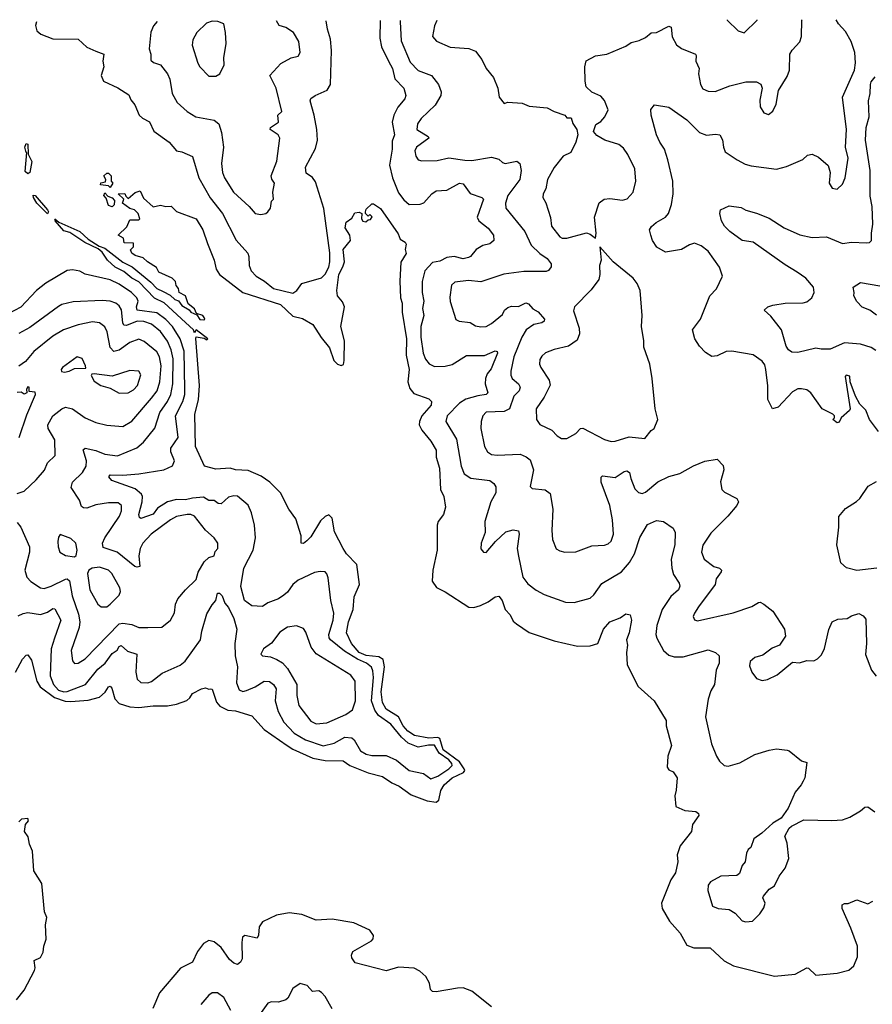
# Model space of a CAD drawing. Extents: x 1954678 to 2060275, y 904822 to 1016299.
# Tile 372 of 467: x 2002969 to 2007731, y 1010790 to 1016287. Entities that reach past the tile are written whole.
import ezdxf

# ---------------------------------------------------------------- set-up
doc = ezdxf.new("R2010")
doc.units = 0

msp = doc.modelspace()

# ---------------------------------------------------------------- linework, layer by layer
at = {"layer": '0CON20XD'}
for points in [[(2003063.6, 1016275.6), (2003058.1, 1016255), (2003064.4, 1016225), (2003086.4, 1016206.4), (2003155, 1016181.1), (2003295, 1016177.8), (2003345, 1016134.4), (2003395, 1016111.1), (2003438.6, 1016095), (2003434.4, 1016055), (2003440, 1016025), (2003423.8, 1015975), (2003436.7, 1015945), (2003517, 1015907), (2003578.2, 1015868.2), (2003589.8, 1015839.8), (2003612.2, 1015812.2), (2003635.6, 1015755), (2003655, 1015738.2), (2003695, 1015718), (2003718, 1015665), (2003804, 1015604), (2003844.3, 1015555), (2003875, 1015550.5), (2003934.4, 1015524.4), (2003970.4, 1015405), (2004032.2, 1015292.2), (2004102.5, 1015205), (2004177.3, 1015057.3), (2004243.2, 1014983.2), (2004249.1, 1014965), (2004250, 1014915), (2004262.2, 1014885), (2004290, 1014855), (2004336.7, 1014826.8), (2004387.2, 1014787.2), (2004495, 1014760.9), (2004516.9, 1014775), (2004545.5, 1014814.5), (2004655, 1014847.1), (2004675, 1014865.8), (2004695.9, 1014905), (2004702.2, 1014935), (2004701.8, 1014985), (2004667.4, 1015232.6), (2004621.3, 1015381.3), (2004605, 1015405.6), (2004570, 1015430), (2004565.4, 1015464.6), (2004621.7, 1015568.3), (2004632.5, 1015615), (2004629.4, 1015675), (2004614.5, 1015755), (2004590.8, 1015835), (2004595, 1015846.7), (2004618.8, 1015865), (2004686.2, 1015893.8), (2004704.3, 1015925), (2004709.7, 1016115), (2004705, 1016178.8), (2004688.3, 1016235), (2004680.8, 1016281)], [(2003736.6, 1016277.9), (2003716.7, 1016253.3), (2003701.5, 1016218.5), (2003691.9, 1016125), (2003701.1, 1016095), (2003700.7, 1016060.7), (2003717.4, 1016047.4), (2003755.8, 1016035), (2003795.6, 1015985), (2003808.1, 1015955), (2003821.4, 1015875), (2003848, 1015825), (2003905, 1015774.2), (2003952.9, 1015745), (2004055, 1015726.5), (2004081.2, 1015705), (2004096.9, 1015656.9), (2004106.8, 1015575), (2004095.4, 1015485.4), (2004101.1, 1015435), (2004113.2, 1015405), (2004164.2, 1015324.2), (2004250.6, 1015245), (2004285, 1015205.6), (2004315, 1015200), (2004344.1, 1015205.9), (2004355.7, 1015214.3), (2004369.4, 1015235), (2004375.9, 1015274.1), (2004386.9, 1015285), (2004383.8, 1015323.8), (2004392.7, 1015375), (2004377.5, 1015397.5), (2004373.6, 1015415), (2004405, 1015496.7), (2004421.2, 1015625), (2004411.9, 1015645), (2004368, 1015675), (2004370, 1015685), (2004414.6, 1015715), (2004410.8, 1015755), (2004432.9, 1015775), (2004400.9, 1015905), (2004365.7, 1015975), (2004427.5, 1016042.5), (2004485, 1016074.3), (2004525, 1016083.8), (2004535.8, 1016105), (2004528, 1016165), (2004498, 1016215), (2004455, 1016244.4), (2004417.5, 1016255), (2004402.5, 1016280.1)], [(2004065, 1015972.5), (2004086.2, 1015985), (2004111.4, 1016035), (2004110, 1016075), (2004121.4, 1016155), (2004118.8, 1016215), (2004108.8, 1016265), (2004075, 1016276.9), (2004045, 1016278.9), (2004012.1, 1016267.9), (2003958, 1016215), (2003935.7, 1016174.3), (2003932.5, 1016145), (2003963.7, 1016043.7), (2003975, 1016023.8), (2004025, 1015972.5), (2004065, 1015972.5)], [(2004982.6, 1016282), (2004981.3, 1016185), (2004989.2, 1016135), (2005028.3, 1016055), (2005050.4, 1016015), (2005065, 1015956.7), (2005115.4, 1015905), (2005125.6, 1015865), (2005119.6, 1015845), (2005081.5, 1015798.5), (2005058.9, 1015755), (2005050.2, 1015715), (2005062.5, 1015645), (2005050, 1015610), (2005049.8, 1015565), (2005033.8, 1015475), (2005051.2, 1015405), (2005085, 1015320), (2005115, 1015281.9), (2005145, 1015255.7), (2005205, 1015257.1), (2005225.7, 1015265), (2005271.1, 1015315), (2005295, 1015332.1), (2005355, 1015336.2), (2005425, 1015375.5), (2005445, 1015371.8), (2005485, 1015317.3), (2005550, 1015295), (2005560, 1015285), (2005524.5, 1015185), (2005533.6, 1015163.6), (2005585, 1015122.9), (2005614.5, 1015085), (2005618, 1015055), (2005594.5, 1015035.5), (2005555, 1015026.9), (2005517.8, 1015005), (2005487.1, 1014965), (2005475, 1014959.3), (2005445, 1014952.9), (2005395.2, 1014964.8), (2005355, 1014959.4), (2005315, 1014938.8), (2005275, 1014931), (2005231.8, 1014885), (2005217.3, 1014825), (2005217.7, 1014765), (2005226.1, 1014715), (2005219.7, 1014675), (2005225.9, 1014635), (2005210, 1014575), (2005209.2, 1014515), (2005222.2, 1014425), (2005235, 1014392.5), (2005255.4, 1014365.4), (2005285, 1014350.5), (2005345, 1014352.3), (2005385, 1014362.8), (2005465, 1014412.2), (2005565, 1014411.8), (2005625, 1014438.5), (2005636.5, 1014435), (2005637.7, 1014425), (2005602.4, 1014337.6), (2005580.3, 1014309.7), (2005570, 1014285), (2005569.5, 1014255), (2005584.3, 1014205), (2005575.3, 1014194.7), (2005528.2, 1014188.2), (2005461.6, 1014168.4), (2005425, 1014147.2), (2005357.5, 1014075), (2005349.2, 1014045), (2005408.9, 1013945), (2005434.2, 1013794.2), (2005452.4, 1013752.4), (2005488.5, 1013728.5), (2005595, 1013715.6), (2005617.3, 1013697.3), (2005628.8, 1013678.8), (2005627.5, 1013645), (2005601.2, 1013595), (2005567.5, 1013485), (2005568.8, 1013425), (2005546.2, 1013365), (2005545, 1013333.3), (2005560, 1013315), (2005575, 1013312), (2005626.1, 1013373.9), (2005685, 1013427.8), (2005725, 1013438.5), (2005754.4, 1013434.4), (2005759.5, 1013415), (2005747.8, 1013335), (2005755, 1013292.5), (2005779.1, 1013175), (2005808, 1013138), (2005853.3, 1013103.3), (2005899.1, 1013079.1), (2006017.5, 1013035), (2006065.5, 1013034.5), (2006155, 1013058.6), (2006175, 1013075.8), (2006221.1, 1013138.9), (2006329.4, 1013205), (2006375, 1013256.9), (2006402.3, 1013305), (2006432.6, 1013397.4), (2006475, 1013468.8), (2006525, 1013491.2), (2006565, 1013485.6), (2006618, 1013448), (2006630, 1013425), (2006627.7, 1013355), (2006607.9, 1013275), (2006610.5, 1013225), (2006620, 1013190), (2006652.2, 1013142.2), (2006656.5, 1013125), (2006649.1, 1013105), (2006605, 1013067.1), (2006557.7, 1012995), (2006526.8, 1012905), (2006522.5, 1012855), (2006527.1, 1012835), (2006565.3, 1012765.3), (2006595, 1012740.5), (2006625, 1012731.2), (2006675, 1012730.5), (2006815, 1012768.6), (2006854.3, 1012754.3), (2006875.8, 1012735), (2006876.5, 1012695), (2006858.9, 1012655), (2006848.9, 1012575), (2006830, 1012540), (2006815, 1012493.3), (2006800, 1012395), (2006832.1, 1012245), (2006860.9, 1012175), (2006878.3, 1012148.3), (2006904.2, 1012124.2), (2006925, 1012119.1), (2006991.7, 1012138.3), (2007075, 1012185.8), (2007155, 1012208.8), (2007195, 1012216.2), (2007255, 1012208.8), (2007267.5, 1012205), (2007335, 1012150), (2007365, 1012140), (2007354.2, 1012055), (2007345, 1012036.2), (2007334.2, 1012015), (2007299.4, 1011975), (2007261.1, 1011885), (2007221.1, 1011828.9), (2007175, 1011802), (2007114.3, 1011745.7), (2007070, 1011715), (2007052.5, 1011665), (2007037.5, 1011655), (2007027.5, 1011635), (2007020, 1011585), (2007003.3, 1011565), (2006989.5, 1011520.5), (2006975, 1011510), (2006885, 1011506.2), (2006827.5, 1011475), (2006813.8, 1011455), (2006812, 1011425), (2006838.3, 1011338.3), (2006870, 1011325), (2006930.7, 1011320.7), (2006965, 1011300), (2007005, 1011256.7), (2007025, 1011250), (2007062.5, 1011255), (2007102.5, 1011295), (2007125, 1011330), (2007132.5, 1011355), (2007120, 1011385), (2007122.5, 1011395), (2007155, 1011432.5), (2007185, 1011452.5), (2007211.2, 1011505), (2007245, 1011550), (2007264.2, 1011605), (2007255, 1011690), (2007241.7, 1011728.3), (2007267, 1011773), (2007280, 1011785), (2007349.4, 1011820.6), (2007505, 1011816.7), (2007565, 1011821.1), (2007605, 1011835.8), (2007665, 1011870), (2007689.3, 1011890.7), (2007705, 1011893.3), (2007744.1, 1011864.1)], [(2005094.9, 1016282.4), (2005094.1, 1016275.9), (2005099.9, 1016169.9), (2005149.9, 1016049.9), (2005194.3, 1016004.3), (2005269.2, 1015975), (2005308, 1015925), (2005322.5, 1015885), (2005321.4, 1015865), (2005289.8, 1015810.2), (2005212.2, 1015735), (2005191.5, 1015705), (2005187.1, 1015675), (2005250, 1015635), (2005254.3, 1015625), (2005184.4, 1015575), (2005176.5, 1015555), (2005181.9, 1015525), (2005195, 1015504.2), (2005215, 1015499.1), (2005301.1, 1015501.1), (2005365, 1015516), (2005455, 1015503.4), (2005495, 1015501.9), (2005605, 1015520), (2005645, 1015508), (2005665, 1015490), (2005680, 1015485), (2005745, 1015497.1), (2005762, 1015485), (2005769.5, 1015445), (2005761.8, 1015395), (2005696, 1015305), (2005682.8, 1015262.8), (2005683.6, 1015235), (2005790.4, 1015105), (2005825, 1015029.4), (2005875, 1014981.2), (2005915.8, 1014955), (2005937.5, 1014925), (2005937, 1014907), (2005923.1, 1014886.9), (2005908.9, 1014881.1), (2005785, 1014880.8), (2005673.7, 1014866.3), (2005545, 1014823.5), (2005475, 1014831.9), (2005398.7, 1014821.3), (2005381.4, 1014805), (2005370.9, 1014739.1), (2005373.8, 1014713.8), (2005405, 1014613.8), (2005424.4, 1014604.4), (2005485, 1014596.5), (2005515, 1014578.9), (2005545, 1014572.2), (2005575, 1014574.4), (2005605, 1014591.2), (2005665, 1014641.5), (2005677.7, 1014665), (2005695, 1014681.2), (2005715, 1014688.3), (2005755, 1014686.9), (2005795, 1014706.5), (2005811.2, 1014701.2), (2005835, 1014673.3), (2005865, 1014655.5), (2005900.4, 1014615), (2005898.2, 1014605), (2005885.2, 1014594.8), (2005840, 1014585), (2005798.5, 1014555), (2005773.8, 1014515), (2005728.4, 1014405), (2005711.8, 1014325), (2005712.3, 1014302.3), (2005718.9, 1014285), (2005754.2, 1014254.2), (2005764.5, 1014235), (2005758.2, 1014215), (2005729.8, 1014185), (2005705, 1014115.6), (2005675, 1014100.2), (2005575, 1014095.4), (2005555.8, 1014075), (2005546.5, 1014045), (2005544.6, 1014005), (2005565.3, 1013905.3), (2005581.9, 1013875), (2005605, 1013860.4), (2005635, 1013856.7), (2005765, 1013862), (2005797.4, 1013847.4), (2005819.4, 1013829.4), (2005838.4, 1013775), (2005820.8, 1013680.8), (2005830.8, 1013670.8), (2005903.4, 1013663.4), (2005932.4, 1013642.4), (2005946.7, 1013555), (2005940.6, 1013435), (2005944.3, 1013385), (2005965, 1013333.8), (2005985, 1013321.2), (2006014.2, 1013314.2), (2006075, 1013317.1), (2006165, 1013350.6), (2006235, 1013354.6), (2006255, 1013361.5), (2006273.3, 1013376.7), (2006286.2, 1013415), (2006280.4, 1013495), (2006264.6, 1013575), (2006217.5, 1013705), (2006215.8, 1013734.2), (2006225, 1013740.8), (2006295, 1013731.9), (2006345, 1013765.4), (2006360.9, 1013769.1), (2006375, 1013758.8), (2006381.8, 1013725), (2006405, 1013668.9), (2006425, 1013647.9), (2006445, 1013642.1), (2006465, 1013650.5), (2006532.4, 1013707.6), (2006595, 1013737.9), (2006655.3, 1013754.7), (2006732.6, 1013797.4), (2006795, 1013822.9), (2006864.1, 1013834.1), (2006898.3, 1013798.3), (2006902, 1013775), (2006883.4, 1013706.6), (2006890, 1013665), (2006905, 1013650), (2006973.8, 1013613.8), (2006983.5, 1013595), (2006974.5, 1013575), (2006924.6, 1013515.4), (2006829, 1013421), (2006785, 1013354), (2006776.4, 1013315), (2006791.4, 1013275), (2006845.3, 1013235.3), (2006876.9, 1013225), (2006888.5, 1013215), (2006887.5, 1013205), (2006859.6, 1013165), (2006852.9, 1013135), (2006760.8, 1013009.2), (2006737.1, 1012975), (2006730.8, 1012955), (2006737.3, 1012937.3), (2006755, 1012931.9), (2006953.3, 1012976.7), (2007058.3, 1013011.7), (2007095, 1013034.5), (2007105.4, 1013035.4), (2007125, 1013024.4), (2007174.5, 1012984.5), (2007241.2, 1012885), (2007246.7, 1012845), (2007212.5, 1012795), (2007171.7, 1012778.3), (2007119.8, 1012740.2), (2007075, 1012727.1), (2007049.2, 1012705), (2007045, 1012680), (2007058, 1012645), (2007085, 1012610), (2007115, 1012598.8), (2007145, 1012603.8), (2007199.7, 1012630.3), (2007285, 1012701.2), (2007325, 1012696.7), (2007365, 1012710), (2007405, 1012708.8), (2007425, 1012718.8), (2007447.6, 1012742.4), (2007463, 1012777), (2007487.7, 1012882.3), (2007506.7, 1012925), (2007538.8, 1012941.2), (2007590, 1012945), (2007615, 1012960), (2007655, 1012972.5), (2007679.3, 1012959.3), (2007695, 1012940), (2007698.8, 1012805), (2007692.7, 1012742.7), (2007726.4, 1012656.4), (2007751.7, 1012621.7)], [(2005298.5, 1016283), (2005285, 1016253.3), (2005274.4, 1016194.4), (2005296.8, 1016166.8), (2005373.4, 1016133.4), (2005477.3, 1016127.3), (2005515, 1016112), (2005550, 1016065), (2005574, 1016015), (2005616, 1015965), (2005638.8, 1015905), (2005647.5, 1015855), (2005675, 1015820), (2005695, 1015826.7), (2005775, 1015822), (2005815, 1015804), (2005915, 1015796), (2005955, 1015774), (2006013.6, 1015753.6), (2006025, 1015740), (2006049.3, 1015739.3), (2006058.3, 1015708.3), (2006080, 1015675), (2006086.2, 1015645), (2006075.9, 1015604.1), (2006047.5, 1015545), (2006005, 1015526.2), (2005955, 1015462), (2005916.5, 1015395), (2005907.1, 1015342.9), (2005891.9, 1015315), (2005890.6, 1015295), (2005907.5, 1015265), (2005933.1, 1015183.1), (2005939.5, 1015135), (2005985, 1015075.6), (2005998.5, 1015068.5), (2006025, 1015066.8), (2006135, 1015097.1), (2006155, 1015090.8), (2006185, 1015067.5), (2006189.2, 1015095), (2006179.2, 1015185), (2006205.9, 1015264.1), (2006233.9, 1015286.1), (2006265, 1015289.2), (2006335, 1015280.5), (2006362, 1015288), (2006395.6, 1015325), (2006409.5, 1015385), (2006403.8, 1015455), (2006365.5, 1015535), (2006340.9, 1015570.9), (2006315, 1015590), (2006237.5, 1015615), (2006191.7, 1015641.7), (2006173, 1015663), (2006187, 1015703), (2006215, 1015718.8), (2006238, 1015745), (2006255.8, 1015785), (2006235, 1015836.7), (2006215, 1015860), (2006165, 1015883.3), (2006133.1, 1015913.1), (2006126.9, 1015945), (2006125.8, 1016025), (2006132.7, 1016057.3), (2006184.1, 1016085.9), (2006247.5, 1016095), (2006355, 1016140), (2006385, 1016159.2), (2006429.1, 1016170.9), (2006465, 1016187.5), (2006495, 1016214), (2006525, 1016216), (2006595, 1016251.2), (2006608.2, 1016245), (2006612.3, 1016192.3), (2006636.8, 1016146.8), (2006665, 1016126), (2006743.3, 1016095), (2006748.1, 1016088.1), (2006746.2, 1016055), (2006763.1, 1016015), (2006760, 1015985), (2006770.9, 1015925), (2006785, 1015902.2), (2006815, 1015888.8), (2006853, 1015887), (2006935, 1015917.9), (2007025, 1015940), (2007085, 1015940.8), (2007108.3, 1015928.3), (2007115.9, 1015905.9), (2007102, 1015838), (2007105, 1015800), (2007125, 1015767.5), (2007151.7, 1015758.3), (2007175, 1015777.5), (2007194.2, 1015815.8), (2007207.9, 1015892.1), (2007255, 1015970), (2007269.2, 1016005), (2007271.2, 1016095), (2007282.7, 1016117.3), (2007326.1, 1016163.9), (2007336.1, 1016193.9), (2007338.1, 1016285), (2007338.6, 1016287.1)], [(2007765, 1013988.8), (2007715.8, 1014055), (2007695, 1014106.7), (2007661.2, 1014141.2), (2007636.7, 1014185), (2007607.5, 1014265), (2007605, 1014297.5), (2007585, 1014302.5), (2007580, 1014295), (2007606.7, 1014115), (2007603.3, 1014105), (2007557.5, 1014065), (2007545, 1014040), (2007535, 1014037.5), (2007510, 1014055), (2007520, 1014065), (2007520, 1014075), (2007510, 1014085), (2007450, 1014115), (2007388, 1014205), (2007365, 1014220.8), (2007335, 1014227.1), (2007315, 1014225.6), (2007285, 1014210), (2007205, 1014124.3), (2007174.3, 1014114.3), (2007147.4, 1014167.4), (2007146.9, 1014243.1), (2007136.7, 1014335), (2007129.8, 1014359.8), (2007115, 1014380.6), (2007065, 1014415.7), (2006947.3, 1014437.3), (2006915, 1014435.7), (2006865, 1014410.8), (2006835, 1014406.2), (2006799.5, 1014429.5), (2006765, 1014464.3), (2006740.5, 1014505), (2006726.9, 1014555), (2006771.9, 1014615), (2006823.6, 1014746.4), (2006861.2, 1014785), (2006894, 1014855), (2006877.1, 1014905), (2006814.5, 1014994.5), (2006775, 1015025.6), (2006738.8, 1015038.8), (2006709.9, 1015030.1), (2006665, 1015004.6), (2006575, 1014989.1), (2006527.6, 1015017.6), (2006503.9, 1015053.9), (2006493.1, 1015085), (2006487.5, 1015115), (2006497.6, 1015132.4), (2006524, 1015156), (2006575.3, 1015184.7), (2006592.2, 1015205), (2006610, 1015255), (2006618.2, 1015315), (2006616.7, 1015385), (2006588.1, 1015505), (2006570.9, 1015565), (2006544, 1015604), (2006525.5, 1015645), (2006495.8, 1015755), (2006494.4, 1015785.6), (2006515, 1015812.5), (2006595, 1015799.2), (2006695, 1015727.8), (2006765, 1015657.1), (2006805, 1015643.1), (2006855, 1015648.9), (2006880, 1015645), (2006895, 1015617.5), (2006899.2, 1015575), (2006909.1, 1015549.1), (2006976, 1015505), (2007021.5, 1015481.5), (2007055, 1015471.8), (2007195, 1015452.2), (2007252.6, 1015467.4), (2007342.9, 1015507.1), (2007368.3, 1015531.7), (2007395, 1015537.5), (2007430.7, 1015520.7), (2007483.6, 1015473.6), (2007496.4, 1015433.6), (2007490, 1015375), (2007506.1, 1015346.1), (2007535, 1015341.2), (2007565, 1015370), (2007579.2, 1015405), (2007595.6, 1015515), (2007581.8, 1015575), (2007587.5, 1015675), (2007563.9, 1015855), (2007631.8, 1016005), (2007637, 1016047), (2007632.9, 1016105), (2007612, 1016165), (2007580.5, 1016220.5), (2007541.6, 1016265), (2007529.2, 1016287.3)], [(2006919.4, 1016286.7), (2006920, 1016285), (2006982.5, 1016225), (2007015, 1016213.3), (2007087.5, 1016285), (2007088.2, 1016286.9)], [(2007750.6, 1014440.6), (2007725, 1014456.8), (2007665, 1014476), (2007575, 1014483.8), (2007495, 1014448.8), (2007445, 1014447.8), (2007415, 1014454.4), (2007315, 1014429.1), (2007281.5, 1014431.5), (2007262.5, 1014445), (2007250.6, 1014465), (2007224.4, 1014555), (2007165, 1014631.4), (2007126.7, 1014665), (2007146.7, 1014685), (2007175, 1014694.4), (2007245, 1014705.4), (2007345, 1014706.9), (2007365, 1014713.1), (2007392.7, 1014735), (2007406.2, 1014765), (2007402.8, 1014795), (2007359.8, 1014845), (2007311.4, 1014878.6), (2007245, 1014918.1), (2007065, 1015044.7), (2007004.5, 1015054.5), (2006935, 1015104.3), (2006905, 1015134), (2006888.8, 1015165), (2006880, 1015205), (2006883.6, 1015226.4), (2006932.3, 1015247.7), (2006998.8, 1015238.8), (2007025, 1015223.8), (2007085, 1015208), (2007155, 1015180), (2007238, 1015125), (2007325.4, 1015085.4), (2007395, 1015071.8), (2007475, 1015074.4), (2007565, 1015038.5), (2007615.5, 1015045.5), (2007698.8, 1015041.2), (2007715.9, 1015044.1), (2007726.2, 1015055), (2007725.7, 1015095.7), (2007734.5, 1015145), (2007730.3, 1015245), (2007718.7, 1015301.3), (2007718.6, 1015445), (2007692.9, 1015615), (2007696.7, 1015685), (2007712.9, 1015745), (2007709.2, 1015835), (2007718.6, 1015875), (2007720, 1015925), (2007725, 1015941.2), (2007747.5, 1015967.5)], [(2003015, 1015426.9), (2002999.7, 1015439.7), (2003010, 1015545), (2003005, 1015546.7), (2002998.5, 1015575), (2003005, 1015596), (2003015, 1015593.3), (2003017, 1015537), (2003036.8, 1015495), (2003025, 1015434), (2003015, 1015426.9)], [(2003475, 1015350), (2003465, 1015360), (2003420, 1015365), (2003423, 1015377), (2003448.3, 1015381.7), (2003450, 1015395), (2003440, 1015415), (2003455, 1015430), (2003465, 1015430), (2003480, 1015415), (2003480, 1015385), (2003490, 1015375), (2003475, 1015350)], [(2002945.6, 1012644.4), (2002985, 1012717.5), (2003005, 1012738.8), (2003015, 1012741.2), (2003035, 1012711.2), (2003064, 1012594), (2003083.1, 1012563.1), (2003163.2, 1012503.2), (2003223.5, 1012483.5), (2003255, 1012481.1), (2003351.6, 1012488.4), (2003414.8, 1012505.2), (2003447, 1012533), (2003465, 1012562.2), (2003475, 1012566.5), (2003484.6, 1012554.6), (2003500.4, 1012495), (2003525, 1012469.6), (2003585, 1012451.2), (2003635, 1012448.4), (2003715, 1012457.7), (2003795, 1012457.1), (2003845, 1012466.9), (2003902.9, 1012487.1), (2003919.4, 1012500.6), (2003935, 1012526.2), (2003985, 1012552.5), (2004007.7, 1012557.7), (2004025, 1012550), (2004035, 1012552.5), (2004045, 1012550), (2004068, 1012478), (2004086.5, 1012455), (2004132.4, 1012432.4), (2004175, 1012429.7), (2004265, 1012401.4), (2004335, 1012325.5), (2004463.8, 1012235), (2004495.5, 1012215), (2004607.1, 1012165), (2004675, 1012150.9), (2004775, 1012150.3), (2004813.7, 1012123.7), (2004915, 1012082.1), (2004995, 1012061.8), (2005047.2, 1012027.2), (2005088.4, 1012008.4), (2005155, 1011959.2), (2005245, 1011927), (2005295, 1011919.7), (2005309.2, 1011930.8), (2005321.7, 1011985), (2005339, 1012015), (2005385, 1012054.2), (2005447.8, 1012085), (2005454.4, 1012095), (2005452.1, 1012105), (2005424.7, 1012145), (2005335, 1012211.2), (2005315, 1012275.2), (2005305, 1012279.6), (2005255, 1012275.7), (2005175, 1012291.3), (2005136.3, 1012315), (2005111.7, 1012345), (2005084.7, 1012394.7), (2005015, 1012438.5), (2004995.1, 1012475), (2004987.7, 1012535), (2005006.9, 1012675), (2004998.3, 1012715), (2004975, 1012730), (2004905, 1012738.2), (2004864.9, 1012754.9), (2004822.6, 1012805), (2004794.8, 1012865), (2004806.1, 1012925), (2004830.9, 1012995), (2004837.5, 1013065), (2004866.7, 1013135), (2004852, 1013245), (2004794.9, 1013304.9), (2004775.2, 1013335), (2004727.6, 1013427.6), (2004714.4, 1013504.4), (2004695, 1013524), (2004675, 1013514.3), (2004649.8, 1013490.2), (2004595, 1013400.8), (2004572.2, 1013377.8), (2004555, 1013362.5), (2004541.2, 1013365), (2004541.2, 1013405), (2004510.6, 1013500.6), (2004472.5, 1013555), (2004425.4, 1013645.4), (2004365.5, 1013705.5), (2004318.6, 1013738.6), (2004245, 1013770), (2004175, 1013774.4), (2004145, 1013784.3), (2004065, 1013777.5), (2004002, 1013795), (2003950.4, 1013905), (2003947.5, 1014085), (2003967.7, 1014165), (2003972.9, 1014245), (2003952.3, 1014507.7), (2003955, 1014517.5), (2003999.3, 1014509.3), (2004015, 1014500), (2004020, 1014505), (2003955, 1014556), (2003945, 1014540), (2003940, 1014555), (2003895, 1014596.2), (2003776, 1014706), (2003722.3, 1014732.3), (2003633.8, 1014823.8), (2003595, 1014843.6), (2003550.9, 1014880.9), (2003501.8, 1014905), (2003460, 1014945), (2003429.9, 1014989.9), (2003408.3, 1015008.3), (2003332.6, 1015042.6), (2003248.4, 1015098.4), (2003215, 1015108.7), (2003166.7, 1015165), (2003170, 1015170), (2003165, 1015175.8), (2003187.6, 1015157.6), (2003305, 1015105.4), (2003351.2, 1015061.2), (2003413, 1015023), (2003445, 1015011.5), (2003545, 1014933.1), (2003597, 1014907), (2003701.3, 1014821.3), (2003735, 1014786.5), (2003770.3, 1014770.3), (2003808.7, 1014748.7), (2003835, 1014724.3), (2003857, 1014717), (2003875, 1014692.2), (2003915, 1014667.5), (2003925, 1014653.8), (2003959.3, 1014639.3), (2003975, 1014614.5), (2003997.7, 1014612.3), (2004002.5, 1014615), (2004000, 1014625), (2003992.5, 1014635), (2003957.5, 1014647.5), (2003945, 1014672.5), (2003910.7, 1014700.7), (2003896.1, 1014746.1), (2003860, 1014765), (2003857, 1014787), (2003843, 1014803), (2003840, 1014825), (2003820, 1014845), (2003747, 1014877), (2003733, 1014903), (2003682.5, 1014935), (2003658.3, 1014958.3), (2003615, 1014970), (2003595, 1014983.3), (2003588.3, 1015001.7), (2003605, 1015020), (2003605, 1015040), (2003552.5, 1015042.5), (2003548.3, 1015068.3), (2003520, 1015085), (2003568.3, 1015131.7), (2003585, 1015170), (2003635, 1015170), (2003640, 1015175), (2003630, 1015205), (2003610, 1015225), (2003585, 1015232.5), (2003542.5, 1015262.5), (2003550, 1015285), (2003520, 1015315), (2003557, 1015317), (2003561.7, 1015301.7), (2003575, 1015290), (2003615, 1015322.5), (2003641.7, 1015331.7), (2003660.7, 1015290.7), (2003715, 1015243.3), (2003755, 1015251.2), (2003785, 1015243.8), (2003815, 1015246.2), (2003845, 1015216.7), (2003955, 1015176), (2003992.9, 1015115), (2004018.2, 1015038.2), (2004055.5, 1014945), (2004066.2, 1014895), (2004085, 1014864.5), (2004215, 1014764.7), (2004425, 1014697), (2004495, 1014632.5), (2004548.3, 1014618.3), (2004606.2, 1014586.2), (2004652.7, 1014512.7), (2004699.6, 1014455), (2004723.2, 1014385), (2004745, 1014364.7), (2004765, 1014357.3), (2004776.9, 1014363.1), (2004780.9, 1014385), (2004782.3, 1014495), (2004763.6, 1014575), (2004783.6, 1014685), (2004772.2, 1014712.2), (2004743.4, 1014745), (2004740, 1014775), (2004752.4, 1014865), (2004773, 1014907), (2004783.2, 1014935), (2004775.7, 1015005), (2004816.7, 1015055), (2004813.6, 1015083.6), (2004787.5, 1015125), (2004793, 1015157), (2004825, 1015180), (2004841.7, 1015208.3), (2004865, 1015212.5), (2004880, 1015205), (2004877.5, 1015175), (2004885, 1015162.5), (2004901.7, 1015158.3), (2004915, 1015170), (2004928.3, 1015171.7), (2004937, 1015187), (2004925, 1015200), (2004915, 1015190), (2004900, 1015205), (2004900, 1015215), (2004905, 1015230), (2004935, 1015260), (2004945, 1015260), (2004985, 1015232.5), (2005082.3, 1015092.3), (2005095, 1015062.5), (2005122.5, 1015045), (2005127.5, 1015035), (2005122.5, 1015005), (2005128.3, 1014981.7), (2005096.9, 1014933.1), (2005092.2, 1014827.8), (2005096.8, 1014735), (2005105.3, 1014704.7), (2005104.6, 1014655), (2005129.8, 1014505), (2005127.3, 1014415), (2005143.5, 1014335), (2005137.6, 1014265), (2005147.7, 1014227.7), (2005169.6, 1014199.6), (2005255, 1014170), (2005270, 1014155), (2005266.9, 1014135), (2005214.8, 1014075.2), (2005201.8, 1014045), (2005201.1, 1014025), (2005214.5, 1013995), (2005264.5, 1013935), (2005294.3, 1013885), (2005294.5, 1013845), (2005314.5, 1013784.5), (2005318.7, 1013665), (2005338.6, 1013625), (2005347.5, 1013565), (2005336.2, 1013525), (2005307.1, 1013485), (2005300.8, 1013465), (2005301.2, 1013325), (2005276.4, 1013215), (2005272.3, 1013152.3), (2005297.7, 1013117.7), (2005345, 1013094), (2005478.5, 1013008.5), (2005505, 1013006.5), (2005543, 1013017), (2005585, 1013036.7), (2005625, 1013066), (2005645, 1013069.2), (2005664.6, 1013044.6), (2005680.9, 1012995), (2005707.5, 1012965), (2005725, 1012929.2), (2005743.7, 1012913.7), (2005815, 1012865.7), (2005955, 1012819.2), (2006085, 1012790), (2006155, 1012792.5), (2006197.5, 1012805), (2006229.6, 1012885), (2006265, 1012926.4), (2006322.1, 1012947.9), (2006355, 1012970.6), (2006378, 1012965), (2006385.8, 1012935), (2006373.1, 1012865), (2006358.1, 1012825), (2006363.1, 1012795), (2006358.5, 1012755), (2006361.4, 1012685), (2006424.2, 1012564.2), (2006513.3, 1012485), (2006580, 1012375), (2006578.8, 1012345), (2006608.8, 1012235), (2006589.2, 1012175), (2006585.8, 1012115), (2006595, 1012100), (2006618.3, 1012088.3), (2006642, 1012055), (2006636.2, 1011986.2), (2006627.5, 1011955), (2006634.3, 1011894.3), (2006683.2, 1011873.2), (2006745, 1011867.1), (2006760.8, 1011855), (2006761.4, 1011845), (2006726, 1011795), (2006721.9, 1011755), (2006658, 1011675), (2006641.4, 1011625), (2006645.6, 1011585), (2006631.1, 1011525), (2006605, 1011486.2), (2006553.1, 1011355), (2006556.8, 1011325), (2006598.1, 1011255), (2006657.4, 1011187.4), (2006695, 1011120), (2006733.6, 1011106.4), (2006826, 1011105), (2006903.9, 1011033.9), (2006956.5, 1011005), (2007185, 1010947.2), (2007299.3, 1010959.3), (2007365, 1010994.3), (2007375, 1010992.5), (2007415, 1010954), (2007535, 1010963.6), (2007599.8, 1010980.2), (2007628.6, 1011005), (2007647.5, 1011055), (2007648.2, 1011115), (2007611.5, 1011215), (2007562, 1011325), (2007563.3, 1011345), (2007575, 1011352.5), (2007596.4, 1011353.6), (2007645, 1011373.8), (2007705, 1011351.2), (2007733, 1011367)], [(2003485, 1015242.5), (2003465, 1015250), (2003451.7, 1015291.7), (2003440, 1015305), (2003445, 1015320), (2003461.7, 1015301.7), (2003485, 1015292.5), (2003498.3, 1015278.3), (2003497, 1015253), (2003485, 1015242.5)], [(2003125, 1015204.4), (2003065, 1015263.1), (2003046, 1015295), (2003045, 1015307.1), (2003055, 1015305.6), (2003125, 1015225.6), (2003130, 1015215), (2003125, 1015204.4)], [(2006273.3, 1013933.3), (2006295, 1013934.4), (2006372.1, 1013957.9), (2006460.7, 1013949.3), (2006496.1, 1013993.9), (2006512.5, 1014005), (2006532.5, 1014055), (2006518, 1014115), (2006501.9, 1014285), (2006488.2, 1014365), (2006455, 1014460), (2006455.6, 1014495), (2006442.5, 1014575), (2006446, 1014635), (2006434, 1014775), (2006418, 1014815), (2006396.2, 1014845), (2006283.3, 1014935), (2006210, 1015020), (2006215.8, 1014945), (2006208, 1014915), (2006208.9, 1014865), (2006202.7, 1014837.3), (2006161.5, 1014778.5), (2006067.1, 1014685), (2006062, 1014662), (2006094.6, 1014565), (2006096.3, 1014533.7), (2006082, 1014498), (2006033.3, 1014465), (2005953.7, 1014446.3), (2005905, 1014426.7), (2005885, 1014409.2), (2005875, 1014390), (2005872.2, 1014365), (2005879.1, 1014345), (2005926.5, 1014275), (2005932.1, 1014247.9), (2005899.1, 1014180.9), (2005854.4, 1014115), (2005856, 1014055), (2005875, 1014028), (2005941.2, 1013995), (2005970, 1013965), (2005995, 1013950), (2006025, 1013948.8), (2006075, 1013977.1), (2006100.8, 1014005), (2006115, 1014007.3), (2006235, 1013944.3), (2006273.3, 1013933.3)], [(2002961.3, 1012958.7), (2002988.1, 1012971.9), (2003015, 1012977.7), (2003085, 1012967.2), (2003125, 1012978.8), (2003155, 1013000), (2003165, 1012998.1), (2003198.1, 1012935), (2003163.2, 1012835), (2003144.2, 1012775), (2003139.8, 1012625), (2003157.5, 1012575), (2003185.4, 1012545), (2003215, 1012535.2), (2003235, 1012536.8), (2003336.5, 1012575), (2003405, 1012662), (2003446.1, 1012695), (2003485, 1012748.2), (2003512.9, 1012767.1), (2003525, 1012788.5), (2003535, 1012793.6), (2003572, 1012762), (2003623.3, 1012745), (2003617.3, 1012645), (2003625.6, 1012605), (2003645, 1012587.8), (2003685, 1012585.4), (2003705, 1012593.1), (2003765, 1012639.1), (2003865, 1012682.9), (2003893.1, 1012706.9), (2003978.9, 1012825), (2003986.5, 1012873.5), (2004015, 1012971.2), (2004045, 1013020), (2004064.7, 1013045.3), (2004074.5, 1013085.5), (2004085, 1013086.7), (2004100, 1013070), (2004115, 1013030.8), (2004135.5, 1013005.5), (2004164.4, 1012945), (2004181.1, 1012885), (2004170.4, 1012805), (2004172.3, 1012735), (2004186.2, 1012675), (2004179.6, 1012585), (2004195, 1012546.9), (2004215, 1012537.7), (2004235, 1012541.8), (2004285, 1012563.3), (2004335, 1012594.7), (2004365, 1012593.1), (2004387.1, 1012575), (2004401.5, 1012551.5), (2004396.5, 1012485), (2004412.7, 1012425), (2004445.3, 1012365), (2004501.8, 1012305), (2004565, 1012267), (2004664, 1012234), (2004725, 1012248.9), (2004785, 1012281.4), (2004825, 1012278.4), (2004837.9, 1012267.9), (2004873.2, 1012205), (2004905, 1012187.8), (2004935, 1012178.9), (2005015, 1012179.6), (2005074.3, 1012154.3), (2005145, 1012096.4), (2005225, 1012078.1), (2005265, 1012048.9), (2005305, 1012063.5), (2005366.5, 1012105), (2005385, 1012124.5), (2005382.8, 1012135), (2005365.4, 1012155), (2005312, 1012192), (2005285, 1012236.8), (2005252.3, 1012237.7), (2005195, 1012225.7), (2005138.3, 1012248.3), (2005101, 1012281), (2005041.6, 1012355), (2004972.3, 1012402.3), (2004952.5, 1012432.5), (2004933.7, 1012485), (2004945.5, 1012615), (2004942.3, 1012652.3), (2004933.4, 1012673.4), (2004906.9, 1012695), (2004856.5, 1012716.5), (2004782.8, 1012762.8), (2004704.8, 1012824.8), (2004696.9, 1012836.9), (2004695.8, 1012855), (2004720.8, 1012935), (2004724.1, 1012974.1), (2004707.7, 1013045), (2004691.4, 1013171.4), (2004685, 1013193.3), (2004674.3, 1013204.3), (2004647.3, 1013207.3), (2004615, 1013200.5), (2004525, 1013158.2), (2004495.5, 1013135), (2004465, 1013091.1), (2004445, 1013074.6), (2004415, 1013053.8), (2004355, 1013032.7), (2004325, 1013011.9), (2004265.6, 1013015.6), (2004223.8, 1013045), (2004203.8, 1013123.8), (2004220.9, 1013225), (2004272.2, 1013325), (2004285.6, 1013395), (2004280, 1013465), (2004263.3, 1013535), (2004245, 1013577.5), (2004186.4, 1013626.4), (2004165, 1013628.9), (2004135, 1013621.8), (2004094.6, 1013584.6), (2004076.9, 1013586.9), (2004055, 1013603.6), (2004025, 1013604), (2003995, 1013621.4), (2003935, 1013617), (2003895, 1013607.1), (2003845, 1013609.6), (2003795.2, 1013594.8), (2003739.3, 1013560.7), (2003715, 1013525.9), (2003645, 1013502.9), (2003638.1, 1013508.1), (2003635.5, 1013525), (2003652.9, 1013595), (2003654.7, 1013625), (2003648.9, 1013638.9), (2003615, 1013668.2), (2003483.3, 1013715), (2003467.5, 1013735), (2003475, 1013747.1), (2003545, 1013745.2), (2003635, 1013752.6), (2003775, 1013773.8), (2003823.2, 1013796.8), (2003834.6, 1013825), (2003813.9, 1013875), (2003813.8, 1013895), (2003853.4, 1013955), (2003839, 1014075), (2003881, 1014155), (2003891.9, 1014195), (2003892.3, 1014225), (2003887.7, 1014437.7), (2003864.5, 1014505), (2003822.9, 1014575), (2003785, 1014613.7), (2003735, 1014650.4), (2003625.8, 1014665.8), (2003622.3, 1014685), (2003630.6, 1014715), (2003623.6, 1014735), (2003592.8, 1014765), (2003525, 1014811.1), (2003475, 1014834.2), (2003335, 1014867.5), (2003305, 1014882.7), (2003265, 1014890.9), (2003235, 1014887.3), (2003115, 1014817.1), (2003063.1, 1014775), (2002975, 1014682.8), (2002904.8, 1014645.2)], [(2007755, 1014638), (2007716.7, 1014665), (2007675, 1014682.9), (2007643.6, 1014713.6), (2007627.5, 1014745), (2007630, 1014765), (2007623.3, 1014795), (2007665, 1014820.8), (2007935, 1014773.6)], [(2002955, 1013480.4), (2002976.2, 1013455), (2003024, 1013344), (2003023.2, 1013315), (2002997.8, 1013215), (2003009.4, 1013175), (2003030.5, 1013150.5), (2003085, 1013115.6), (2003105, 1013112.7), (2003145, 1013124.1), (2003225, 1013164.7), (2003235.2, 1013165.2), (2003247, 1013155), (2003261.5, 1013071.5), (2003297.7, 1012967.7), (2003304.8, 1012925), (2003301.2, 1012895), (2003256.6, 1012765), (2003265, 1012707.5), (2003275, 1012693.8), (2003295, 1012694.2), (2003335, 1012719.6), (2003525, 1012913.8), (2003545, 1012917.4), (2003595, 1012911.1), (2003635, 1012894.6), (2003685, 1012894.6), (2003763.2, 1012896.8), (2003810.8, 1012935), (2003833.6, 1012976.4), (2003839.6, 1013025), (2003851.5, 1013055), (2003894.7, 1013105.3), (2003955, 1013161.4), (2003966.8, 1013203.2), (2003999.2, 1013260.8), (2004025, 1013285.8), (2004055.5, 1013294.5), (2004061.7, 1013318.3), (2004076.2, 1013335), (2004075.8, 1013365), (2004055.8, 1013395), (2004007.3, 1013437.3), (2003945, 1013515.4), (2003925, 1013524.6), (2003905.3, 1013525.3), (2003845, 1013513.1), (2003811.8, 1013495), (2003703.8, 1013415), (2003656.8, 1013365), (2003642.6, 1013335), (2003634.7, 1013294.7), (2003640, 1013235), (2003625, 1013230.5), (2003611.8, 1013235), (2003513.5, 1013315), (2003435, 1013340.5), (2003431.2, 1013365), (2003444.5, 1013395.5), (2003526.2, 1013515), (2003536.9, 1013545), (2003537.7, 1013575), (2003519.7, 1013589.7), (2003465, 1013590.5), (2003395, 1013578.9), (2003345, 1013561.1), (2003325, 1013562.5), (2003315, 1013570.4), (2003303.2, 1013605), (2003256.5, 1013675), (2003264.4, 1013705), (2003320.4, 1013759.6), (2003340.4, 1013795), (2003342.3, 1013825), (2003324.1, 1013885.9), (2003335, 1013895.4), (2003395, 1013882.3), (2003445, 1013862.1), (2003515, 1013851.8), (2003623.6, 1013896.4), (2003661.5, 1013928.5), (2003723.6, 1014006.4), (2003752.4, 1014095), (2003794.6, 1014155.4), (2003813.6, 1014195), (2003824.1, 1014255), (2003825.5, 1014394.5), (2003815.3, 1014444.7), (2003795, 1014492.7), (2003755, 1014546.4), (2003705, 1014586.6), (2003662.8, 1014602.8), (2003625, 1014603.7), (2003565, 1014580.9), (2003551.5, 1014581.5), (2003544.8, 1014594.8), (2003538.3, 1014668.3), (2003525, 1014690), (2003505.6, 1014705), (2003475, 1014715.3), (2003429.1, 1014719.1), (2003268.2, 1014711.8), (2003205, 1014697.1), (2003185, 1014686.5), (2003025, 1014569.2), (2002965, 1014534.5)], [(2002955, 1013642.5), (2002993.8, 1013655), (2003061.4, 1013718.6), (2003107.8, 1013772.2), (2003125, 1013813.5), (2003168.1, 1013855), (2003165, 1013941.2), (2003128.8, 1014005), (2003126.7, 1014025), (2003153.4, 1014076.6), (2003205, 1014114.5), (2003225, 1014123.5), (2003265, 1014115.5), (2003335, 1014064.6), (2003395, 1014037.9), (2003455, 1014023.8), (2003545, 1014017.1), (2003595, 1014046.4), (2003706.2, 1014173.8), (2003737, 1014215), (2003752.4, 1014265), (2003758.4, 1014355), (2003749.3, 1014405), (2003735, 1014433.1), (2003665, 1014490.4), (2003635, 1014503.8), (2003585, 1014485.3), (2003525, 1014442.4), (2003494.2, 1014435), (2003475, 1014457.5), (2003458.4, 1014545), (2003445, 1014573.3), (2003415.3, 1014595.3), (2003375, 1014599.7), (2003295, 1014584.7), (2003214.3, 1014555), (2003155, 1014520.4), (2003048.2, 1014435), (2003001.1, 1014378.9), (2002965, 1014353.2)], [(2003218.8, 1014318.8), (2003245, 1014324.3), (2003275, 1014340), (2003338.3, 1014341.7), (2003337.5, 1014355), (2003317.5, 1014395), (2003290, 1014405), (2003207.5, 1014345), (2003200, 1014335), (2003203, 1014323), (2003218.8, 1014318.8)], [(2003525, 1014203.1), (2003575, 1014204.4), (2003605, 1014220), (2003627.1, 1014245), (2003645.6, 1014305), (2003635, 1014325.7), (2003585, 1014328.9), (2003485, 1014297.5), (2003385, 1014310), (2003371.7, 1014308.3), (2003368.3, 1014301.7), (2003385, 1014270), (2003422.5, 1014245), (2003475, 1014230), (2003525, 1014203.1)], [(2002967.1, 1013955), (2003008.3, 1014081.7), (2003057.5, 1014195), (2003055, 1014207.5), (2003021.7, 1014211.7), (2003022.5, 1014235), (2003015, 1014238), (2003007.5, 1014225), (2003010, 1014205), (2002995, 1014197.5), (2002977.1, 1014207.1), (2002955, 1014206.5)], [(2007755.6, 1013225.6), (2007645, 1013212.5), (2007587.4, 1013227.4), (2007555.5, 1013255.5), (2007532.5, 1013355), (2007544.4, 1013455), (2007544.3, 1013514.3), (2007581.7, 1013558.3), (2007643, 1013597), (2007661.2, 1013615), (2007707.3, 1013682.7), (2007755, 1013710)], [(2003275, 1013289.2), (2003284.3, 1013295.7), (2003290, 1013325), (2003282.9, 1013365), (2003255, 1013390.8), (2003195, 1013413.3), (2003185, 1013397.5), (2003182.2, 1013375), (2003183.6, 1013343.6), (2003192.9, 1013315), (2003225, 1013296.7), (2003275, 1013289.2)], [(2003425, 1013009.6), (2003455, 1013010.4), (2003475, 1013023.5), (2003524.5, 1013075), (2003532.5, 1013095), (2003528.6, 1013115), (2003483.5, 1013195), (2003465, 1013214.5), (2003415, 1013231.8), (2003374.5, 1013225.5), (2003355, 1013214), (2003347.5, 1013195), (2003360.4, 1013105), (2003405, 1013023.5), (2003425, 1013009.6)], [(2004625, 1012355.4), (2004685, 1012362.7), (2004790.8, 1012409.2), (2004828.1, 1012435), (2004844.1, 1012485), (2004843.1, 1012595), (2004818.3, 1012628.3), (2004625, 1012746.2), (2004597.2, 1012785), (2004567.8, 1012867.8), (2004555, 1012888), (2004515, 1012904.2), (2004465, 1012895.6), (2004422.1, 1012867.9), (2004375, 1012807.1), (2004330.8, 1012775), (2004316.2, 1012745), (2004325, 1012736.2), (2004370.7, 1012730.7), (2004405, 1012716.2), (2004436.5, 1012696.5), (2004465, 1012665.5), (2004516.7, 1012575), (2004517.2, 1012515), (2004528.2, 1012458.2), (2004595, 1012371.1), (2004625, 1012355.4)], [(2002950.5, 1010815), (2002995, 1010869.2), (2003051.6, 1010978.4), (2003055.4, 1010995), (2003049.2, 1011035), (2003085, 1011051.5), (2003100.9, 1011080.9), (2003104.4, 1011115), (2003117.5, 1011155), (2003112.9, 1011235), (2003120, 1011275), (2003107.4, 1011307.4), (2003093.3, 1011465), (2003048.6, 1011535), (2003040.8, 1011645), (2003024, 1011685), (2003015.9, 1011725.9), (2002996.7, 1011755), (2003002.5, 1011795), (2003017.5, 1011815), (2003015, 1011827.5), (2002980, 1011825), (2002965, 1011810)], [(2005605, 1010775.5), (2005495, 1010863.9), (2005445, 1010881.6), (2005415, 1010880.7), (2005295, 1010860), (2005275, 1010861.9), (2005262.6, 1010872.6), (2005258.1, 1010908.1), (2005237.5, 1010945), (2005204.8, 1010974.8), (2005171.4, 1010991.4), (2005085, 1010997.9), (2005015, 1010977.5), (2004842.7, 1011022.7), (2004825, 1011050), (2004822, 1011065), (2004829.2, 1011085), (2004934, 1011145), (2004943.2, 1011156.8), (2004945.6, 1011175), (2004924.2, 1011205), (2004836.2, 1011245), (2004714.2, 1011265.8), (2004625, 1011260.4), (2004545, 1011291.1), (2004475, 1011300.7), (2004402.7, 1011287.3), (2004325, 1011250.6), (2004307.1, 1011222.9), (2004302.7, 1011177.3), (2004295, 1011160), (2004226, 1011174), (2004214.3, 1011165.7), (2004208.9, 1011135), (2004211.2, 1011045), (2004203.3, 1011025), (2004185, 1011013.5), (2004165, 1011020.5), (2004141, 1011041), (2004095, 1011106.8), (2004055, 1011140), (2004025, 1011147.5), (2003995, 1011130.5), (2003961.5, 1011085), (2003934.3, 1011025.7), (2003868, 1010992), (2003749.1, 1010855), (2003712.3, 1010767.7)], [(2004715, 1010766), (2004675, 1010834.2), (2004655, 1010856.7), (2004640, 1010865), (2004605, 1010861.4), (2004575, 1010895.7), (2004535, 1010906), (2004495, 1010878.8), (2004466.9, 1010825), (2004455, 1010815.6), (2004415, 1010801.9), (2004375, 1010804.3), (2004355, 1010797.5), (2004275, 1010684.6)], [(2004149.1, 1010755), (2004108.9, 1010828.9), (2004073.3, 1010855), (2004045, 1010854.5), (2004025, 1010841.2), (2003980.9, 1010789.1)]]:
    msp.add_lwpolyline(points, dxfattribs=at)

doc.saveas('drawing.dxf')
